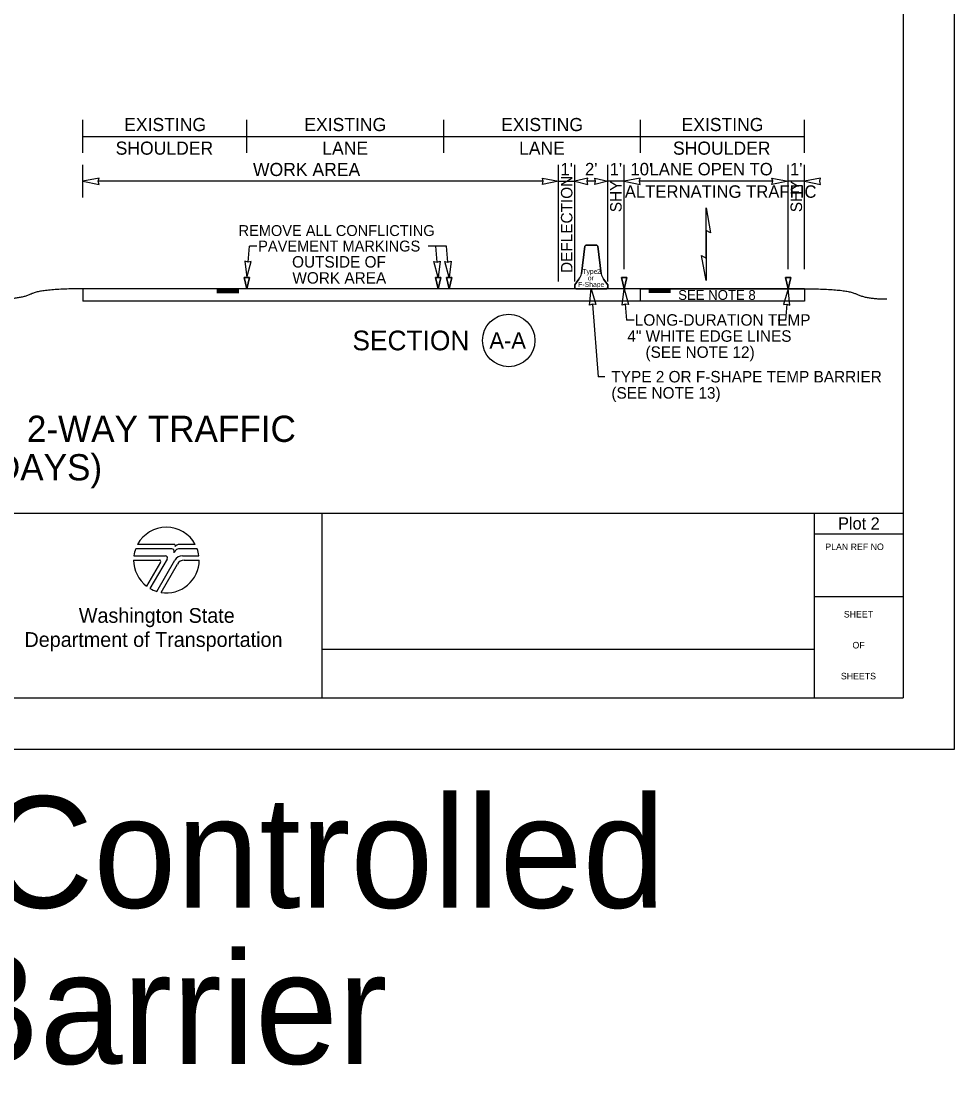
# Model space of a CAD drawing. Extents: x 99982 to 100176, y 99905 to 100011.
# Drawn here: x 100030.37 to 100036.06, y 99997.56 to 100004.12 of the extents above; entities that cross this region are included whole.
import ezdxf

# ---------------------------------------------------------------- set-up
doc = ezdxf.new("R2010")
doc.units = 0
for name, color, linetype in [('SH_DE_DetailHeading1Text', 7, 'Continuous'), ('SH_GI_PlotLimits', 7, 'Continuous'), ('SH_GI_SheetBorder', 7, 'Continuous'), ('SH_GI_SheetLocationText', 7, 'Continuous'), ('SH_GI_SheetTextInCells', 7, 'Continuous'), ('SH_GI_WSDOTLogo', 7, 'Continuous'), ('TR_WZ_BarrierDoubleFaceElev', 7, 'Continuous'), ('TR_WZ_WorkZoneDetails', 7, 'Continuous'), ('TR_WZ_WorkZoneTextCurrent', 7, 'Continuous')]:
    doc.layers.add(name, color=color, linetype=linetype)

msp = doc.modelspace()

# ---------------------------------------------------------------- linework, layer by layer
at = {"layer": 'SH_GI_PlotLimits'}
msp.add_lwpolyline([(100019.0625, 99999.6875), (100036.0625, 99999.6875), (100036.0625, 100010.6875), (100019.0625, 100010.6875)], close=True, dxfattribs=at)
at = {"layer": 'SH_GI_SheetBorder'}
for p, q in [((100035.75, 100010.375), (100035.75, 100000)), ((100020, 100001.1259), (100035.75, 100001.1259)), ((100032.2055, 100001.1259), (100032.2055, 100000)), ((100035.2079, 100001.1259), (100035.2079, 100000)), ((100035.2079, 100001.0008), (100035.75, 100001.0008)), ((100035.2079, 100000.6176), (100035.75, 100000.6176)), ((100032.2055, 100000.2955), (100035.2079, 100000.2955)), ((100020, 100000), (100035.75, 100000))]:
    msp.add_line(p, q, dxfattribs=at)
at = {"layer": 'SH_GI_WSDOTLogo'}
for p, q in [((100031.2894, 100000.9094), (100031.0697, 100000.9094)), ((100031.303, 100000.9354), (100031.0815, 100000.9354)), ((100031.433, 100000.9354), (100031.3351, 100000.9354)), ((100031.343, 100000.9094), (100031.3429, 100000.9094)), ((100031.4448, 100000.9094), (100031.343, 100000.9094)), ((100031.0572, 100000.84), (100031.2148, 100000.84)), ((100031.059, 100000.8661), (100031.2496, 100000.8661)), ((100031.261, 100000.8464), (100031.1567, 100000.6672)), ((100031.1989, 100000.6487), (100031.3089, 100000.839)), ((100031.3558, 100000.8661), (100031.4555, 100000.8661)), ((100031.3655, 100000.8394), (100031.4572, 100000.8394)), ((100031.222, 100000.8277), (100031.1364, 100000.6807)), ((100031.2244, 100000.6428), (100031.3242, 100000.8156))]:
    msp.add_line(p, q, dxfattribs=at)
for centre, radius, start, end in [((100031.2572, 100000.84), 0.2, 28.47865, 151.53204), ((100031.2572, 100000.84), 0.2, 159.69598, 172.50569), ((100031.2894, 100000.8946), 0.0148, 327.8418, 89.99855), ((100031.3429, 100000.861), 0.0484, 89.99529, 147.82376), ((100031.303, 100000.9263), 0.00903, 329.87418, 90.00328), ((100031.3352, 100000.9066), 0.0287, 90.00721, 148.16763), ((100031.2572, 100000.84), 0.2, 7.49431, 20.29406), ((100031.2572, 100000.84), 0.2, 179.99864, 232.84327), ((100031.2149, 100000.8318), 0.0082, 329.74356, 90), ((100031.2572, 100000.84), 0.2, 260.54554, 359.80857), ((100031.2497, 100000.853), 0.0131, 329.76834, 90), ((100031.3558, 100000.8119), 0.0542, 90, 149.99738), ((100031.3654, 100000.7918), 0.0476, 90, 150.05432), ((100031.2572, 100000.84), 0.2, 239.79292, 253.0448)]:
    msp.add_arc(centre, radius, start, end, dxfattribs=at)
at = {"layer": 'TR_WZ_BarrierDoubleFaceElev'}
for p, q in [((100033.7885, 100002.586), (100033.8083, 100002.7548)), ((100033.8083, 100002.7548), (100033.7885, 100002.586)), ((100033.8083, 100002.7548), (100033.8145, 100002.761)), ((100033.8145, 100002.761), (100033.8083, 100002.7548)), ((100033.8145, 100002.761), (100033.8812, 100002.761)), ((100033.8812, 100002.761), (100033.8145, 100002.761)), ((100033.8812, 100002.761), (100033.8875, 100002.7548)), ((100033.8875, 100002.7548), (100033.8812, 100002.761)), ((100033.8875, 100002.7548), (100033.9073, 100002.586)), ((100033.9073, 100002.586), (100033.8875, 100002.7548)), ((100033.7479, 100002.5194), (100033.7729, 100002.5527)), ((100033.7729, 100002.5527), (100033.7479, 100002.5194)), ((100033.9229, 100002.5527), (100033.9479, 100002.5194)), ((100033.9479, 100002.5194), (100033.9229, 100002.5527)), ((100033.7479, 100002.5006), (100033.7479, 100002.5194)), ((100033.7479, 100002.5194), (100033.7479, 100002.5006)), ((100033.7541, 100002.4944), (100033.7479, 100002.5006)), ((100033.7479, 100002.5006), (100033.7541, 100002.4944)), ((100033.9416, 100002.4944), (100033.7541, 100002.4944)), ((100033.7541, 100002.4944), (100033.9416, 100002.4944)), ((100033.9479, 100002.5006), (100033.9416, 100002.4944)), ((100033.9416, 100002.4944), (100033.9479, 100002.5006)), ((100033.9479, 100002.5194), (100033.9479, 100002.5006)), ((100033.9479, 100002.5006), (100033.9479, 100002.5194))]:
    msp.add_line(p, q, dxfattribs=at)
for centre, start, end in [((100033.7071, 100002.6039), 322.1243, 347.64603), ((100033.7071, 100002.6039), 322.1243, 347.64603), ((100033.9887, 100002.6039), 192.35397, 217.8757), ((100033.9887, 100002.6039), 192.35397, 217.8757)]:
    msp.add_arc(centre, 0.0833, start, end, dxfattribs=at)
at = {"layer": 'TR_WZ_WorkZoneDetails'}
for p, q in [((100030.7479, 100003.3244), (100030.7479, 100003.5244)), ((100031.7479, 100003.3244), (100031.7479, 100003.5244)), ((100032.9479, 100003.3244), (100032.9479, 100003.5244)), ((100034.1479, 100003.3244), (100034.1479, 100003.5244)), ((100035.1479, 100003.3244), (100035.1479, 100003.5244)), ((100030.7479, 100003.4244), (100031.7479, 100003.4244)), ((100031.7479, 100003.4244), (100032.9479, 100003.4244)), ((100032.9479, 100003.4244), (100034.1479, 100003.4244)), ((100034.1479, 100003.4244), (100035.1479, 100003.4244)), ((100030.7479, 100003.0504), (100030.7479, 100003.2504)), ((100033.6479, 100002.5394), (100033.6479, 100003.2504)), ((100033.7479, 100002.5394), (100033.7479, 100003.2504)), ((100033.9479, 100002.5394), (100033.9479, 100003.2504)), ((100034.0479, 100002.6142), (100034.0479, 100003.2504)), ((100035.0479, 100002.6142), (100035.0479, 100003.2504)), ((100035.1479, 100002.6142), (100035.1479, 100003.2504)), ((100033.5542, 100003.1504), (100030.8416, 100003.1504)), ((100033.6479, 100003.1504), (100033.7479, 100003.1504)), ((100033.8729, 100003.1504), (100033.8229, 100003.1504)), ((100034.0479, 100003.1504), (100033.9479, 100003.1504)), ((100034.9542, 100003.1504), (100034.1416, 100003.1504)), ((100035.1479, 100003.1504), (100035.0479, 100003.1504)), ((100034.5479, 100002.8508), (100034.5479, 100002.682)), ((100034.5479, 100002.682), (100034.5479, 100002.8508)), ((100031.7553, 100002.6576), (100031.763, 100002.7552)), ((100031.8092, 100002.7552), (100031.763, 100002.7552)), ((100032.966, 100002.7552), (100032.8531, 100002.7552)), ((100032.9071, 100002.6576), (100032.8993, 100002.7552)), ((100032.9737, 100002.6576), (100032.966, 100002.7552)), ((100030.7479, 100002.4944), (100030.7479, 100002.4194)), ((100035.1479, 100002.4944), (100030.7479, 100002.4944)), ((100031.5649, 100002.4891), (100031.6979, 100002.4891)), ((100031.5649, 100002.4835), (100031.6979, 100002.4835)), ((100031.5649, 100002.4779), (100031.6979, 100002.4779)), ((100034.3309, 100002.4887), (100034.1979, 100002.4887)), ((100034.3309, 100002.4831), (100034.1979, 100002.4831)), ((100034.3309, 100002.4774), (100034.1979, 100002.4774)), ((100035.1479, 100002.4944), (100035.1479, 100002.4194)), ((100035.1479, 100002.4194), (100030.7479, 100002.4194)), ((100031.5649, 100002.4726), (100031.6979, 100002.4726)), ((100034.3309, 100002.4722), (100034.1979, 100002.4722)), ((100033.8553, 100002.4009), (100033.8906, 100001.9574)), ((100034.0553, 100002.4009), (100034.0631, 100002.3034)), ((100035.0404, 100002.4009), (100035.0327, 100002.3034)), ((100034.1092, 100002.3034), (100034.0631, 100002.3034)), ((100035.0327, 100002.3034), (100034.9865, 100002.3034)), ((100033.9306, 100001.9574), (100033.8906, 100001.9574))]:
    msp.add_line(p, q, dxfattribs=at)
for points in [[(100030.7479, 100003.1504), (100030.8461, 100003.1312), (100030.8416, 100003.1504), (100030.8461, 100003.1697)], [(100033.6479, 100003.1504), (100033.5496, 100003.1312), (100033.5542, 100003.1504), (100033.5496, 100003.1697)], [(100033.7479, 100003.1504), (100033.8265, 100003.1312), (100033.8229, 100003.1504), (100033.8265, 100003.1697)], [(100033.9479, 100003.1504), (100033.8693, 100003.1312), (100033.8729, 100003.1504), (100033.8693, 100003.1697)], [(100034.0479, 100003.1504), (100034.1462, 100003.1312), (100034.1416, 100003.1504), (100034.1462, 100003.1697)], [(100035.0479, 100003.1504), (100034.9496, 100003.1312), (100034.9542, 100003.1504), (100034.9496, 100003.1697)], [(100035.1479, 100003.1504), (100035.2462, 100003.1312), (100035.2416, 100003.1504), (100035.2462, 100003.1697)], [(100034.5479, 100002.9884), (100034.5749, 100002.8352), (100034.5479, 100002.8508)], [(100034.5479, 100002.5444), (100034.5209, 100002.6976), (100034.5479, 100002.682)], [(100031.7478, 100002.5642), (100031.7748, 100002.6606), (100031.7552, 100002.6576), (100031.7363, 100002.6637)], [(100032.9145, 100002.5642), (100032.8875, 100002.6606), (100032.9071, 100002.6576), (100032.926, 100002.6637)], [(100032.9812, 100002.5642), (100032.9542, 100002.6606), (100032.9738, 100002.6576), (100032.9926, 100002.6637)], [(100031.7479, 100002.4944), (100031.7312, 100002.5642), (100031.7645, 100002.5642)], [(100032.9145, 100002.4944), (100032.8978, 100002.5642), (100032.9312, 100002.5642)], [(100032.9812, 100002.4944), (100032.9645, 100002.5642), (100032.9978, 100002.5642)], [(100034.0479, 100002.4944), (100034.0312, 100002.5642), (100034.0645, 100002.5642)], [(100035.0479, 100002.4944), (100035.0312, 100002.5642), (100035.0645, 100002.5642)], [(100033.8479, 100002.4944), (100033.8748, 100002.3979), (100033.8553, 100002.4009), (100033.8364, 100002.3949)], [(100034.0479, 100002.4944), (100034.0748, 100002.3979), (100034.0553, 100002.4009), (100034.0364, 100002.3949)], [(100034.1479, 100002.4944), (100035.1479, 100002.4944), (100035.1479, 100002.4194), (100034.1479, 100002.4194)], [(100034.1479, 100002.4944), (100035.1479, 100002.4944), (100035.1479, 100002.4194), (100034.1479, 100002.4194)], [(100035.0479, 100002.4944), (100035.0209, 100002.3979), (100035.0405, 100002.4009), (100035.0593, 100002.3949)]]:
    msp.add_lwpolyline(points, close=True, dxfattribs=at)
for points in [[(100031.7645, 100002.5642), (100031.7312, 100002.5642), (100031.7479, 100002.4944), (100031.7645, 100002.5642)], [(100032.9312, 100002.5642), (100032.8978, 100002.5642), (100032.9145, 100002.4944), (100032.9312, 100002.5642)], [(100032.9978, 100002.5642), (100032.9645, 100002.5642), (100032.9812, 100002.4944), (100032.9978, 100002.5642)], [(100034.0645, 100002.5642), (100034.0312, 100002.5642), (100034.0479, 100002.4944), (100034.0645, 100002.5642)], [(100035.0645, 100002.5642), (100035.0312, 100002.5642), (100035.0479, 100002.4944), (100035.0645, 100002.5642)]]:
    msp.add_lwpolyline(points, dxfattribs=at)
msp.add_circle((100033.3444, 100002.1794), 0.16, dxfattribs=at)
for points in [[(100030.7479, 100002.4944), (100030.4967, 100002.4944), (100030.3712, 100002.4322), (100030.2457, 100002.4322)], [(100035.1479, 100002.4944), (100035.399, 100002.4945), (100035.5245, 100002.4324), (100035.65, 100002.4325)]]:
    msp.add_open_spline(points, degree=2, dxfattribs=at)

# ---------------------------------------------------------------- texts
at = {"layer": 'SH_DE_DetailHeading1Text'}
for s, p in [('ADVANCED TEMPORARY SIGNAL-CONTROLLED ALTERNATING 1-LANE, 2-WAY TRAFFIC', (100022.9401, 100001.5606)), ('25 WZSL + TEMP BARRIER (HIGHWAYS 40 MPH OR LESS, 8+ DAYS)', (100023.9336, 100001.3259))]:
    msp.add_text(s, height=0.16, rotation=360, dxfattribs=at).set_placement(p)
at = {"layer": 'SH_GI_SheetBorder'}
msp.add_text('PLAN REF NO', height=0.040032, dxfattribs=at).set_placement((100035.2747, 100000.9008))
at = {"layer": 'SH_GI_SheetLocationText'}
for s, height, p in [('Plot 2', 0.07425, (100035.3528, 100001.0262)), (' Temp Signal-Controlled', 0.68, (100024.4951, 99998.7191)), ('Alt Traffic w/ Temp Barrier', 0.68, (100022.0459, 99997.7671))]:
    msp.add_text(s, height=height, dxfattribs=at).set_placement(p)
at = {"layer": 'SH_GI_SheetTextInCells'}
for s, height, p in [('Washington State', 0.090072, (100030.7229, 100000.4571)), ('SHEET', 0.04003, (100035.3877, 100000.4896)), ('Department of Transportation', 0.090072, (100030.3916, 100000.3101)), ('OF', 0.04003, (100035.4406, 100000.3008)), ('SHEETS', 0.04003, (100035.3698, 100000.112))]:
    msp.add_text(s, height=height, dxfattribs=at).set_placement(p)
at = {"layer": 'TR_WZ_BarrierDoubleFaceElev'}
for s, p in [('Type', (100033.7937, 100002.5853)), ('2', (100033.8828, 100002.5853)), ('or', (100033.8264, 100002.5456)), ('F-Shape', (100033.7684, 100002.506))]:
    msp.add_text(s, height=0.03, dxfattribs=at).set_placement(p)
at = {"layer": 'TR_WZ_WorkZoneDetails'}
for s, height, rotation, p in [('EXISTING', 0.08, 360, (100030.9996, 100003.4564)), ('EXISTING', 0.08, 360, (100032.0981, 100003.4564)), ('EXISTING', 0.08, 360, (100033.2981, 100003.4564)), ('EXISTING', 0.08, 360, (100034.3981, 100003.4564)), ('SHOULDER', 0.08, 360, (100030.9476, 100003.3124)), ('LANE', 0.08, 360, (100032.2075, 100003.3124)), ('LANE', 0.08, 360, (100033.4075, 100003.3124)), ('SHOULDER', 0.08, 360, (100034.3461, 100003.3124)), ('DEFLECTION', 0.07, 90, (100033.7329, 100002.591)), ('SHY', 0.07, 90, (100034.0329, 100002.9617)), ('SHY', 0.07, 90, (100035.1329, 100002.9617)), ('SECTION', 0.12, 360, (100032.3913, 100002.1194)), ('A-A', 0.1, 360, (100033.2265, 100002.1294))]:
    msp.add_text(s, height=height, rotation=rotation, dxfattribs=at).set_placement(p)
for s, height, p in [('WORK AREA', 0.08, (100031.785, 100003.1824)), ("1'", 0.076, (100033.6599, 100003.1864)), ("2'", 0.076, (100033.8095, 100003.1864)), ("1'", 0.076, (100033.9599, 100003.1864)), ("10'", 0.076, (100034.0867, 100003.1864)), (' LANE OPEN TO', 0.076, (100034.1748, 100003.1864)), ("1'", 0.076, (100035.0595, 100003.1864)), ('ALTERNATING TRAFFIC', 0.076, (100034.0522, 100003.0496))]:
    msp.add_text(s, height=height, dxfattribs=at).set_placement(p)
at = {"layer": 'TR_WZ_WorkZoneTextCurrent'}
for s, height, p in [('REMOVE ALL CONFLICTING', 0.0665, (100031.6969, 100002.8164)), ('PAVEMENT MARKINGS', 0.0665, (100031.8168, 100002.7219)), ('OUTSIDE OF', 0.07, (100032.0233, 100002.6239)), ('WORK AREA', 0.07, (100032.0253, 100002.5259)), ('SEE NOTE 8', 0.06, (100034.3778, 100002.4269)), ('LONG-DURATION TEMP', 0.07, (100034.1132, 100002.2694)), ('4" WHITE EDGE LINES', 0.07, (100034.068, 100002.1714)), ('(SEE NOTE 12)', 0.07, (100034.1784, 100002.0734)), ('TYPE 2 OR F-SHAPE TEMP BARRIER', 0.07, (100033.9706, 100001.9234)), ('(SEE NOTE 13)', 0.07, (100033.9706, 100001.8246))]:
    msp.add_text(s, height=height, dxfattribs=at).set_placement(p)

doc.saveas('drawing.dxf')
